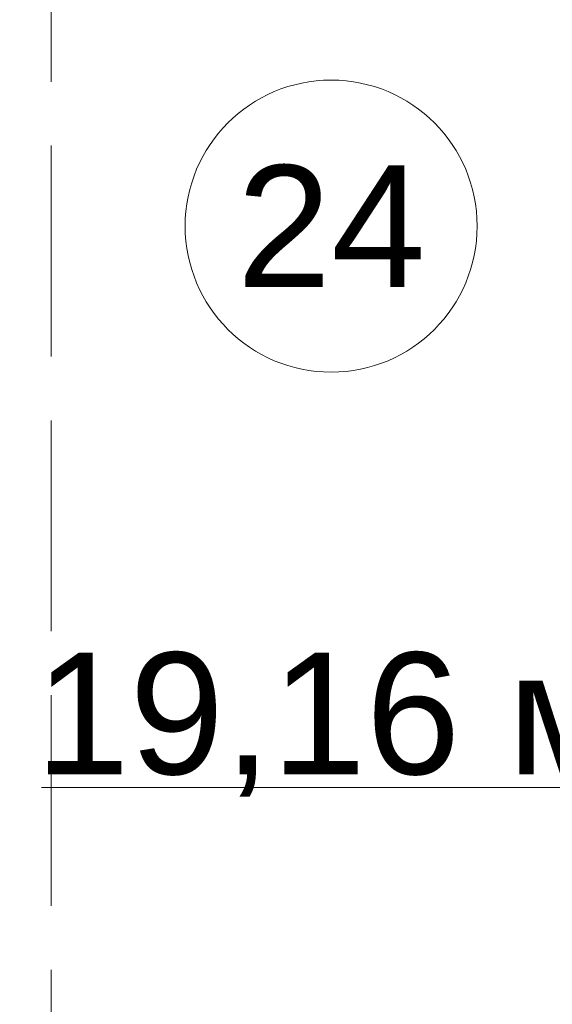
# Model space of a CAD drawing. Header units: millimetres. Extents: x -59761 to 112741, y -57975 to 46221.
# Tile 371 of 421: x 75174 to 76269, y -14423 to -12400. Entities that reach past the tile are written whole.
import ezdxf

# ---------------------------------------------------------------- set-up
doc = ezdxf.new("R2010")
doc.units = ezdxf.units.MM
doc.linetypes.add('короткая штриховая', pattern=[282.222222, 141.111111, -141.111111])
doc.linetypes.add('Штриховая', pattern=[564.444447, 282.222223, -282.222223])
doc.layers.add('Элемент модели - Границы зон', color=7, linetype='Continuous')
doc.layers.add('Элемент Модели - Зона', color=7, linetype='Continuous')
doc.styles.add('СГЕНЕРИР_СТИЛЬ_1', font='arial.ttf')

msp = doc.modelspace()

# ---------------------------------------------------------------- linework, layer by layer
at = {"layer": 'Элемент модели - Границы зон', "color": 7, "linetype": 'короткая штриховая', "lineweight": 15}
msp.add_lwpolyline([(96025, -9000), (94825, -9000), (75238.88, -9000), (75238.88, -16794.88), (75850, -16794.88), (75850, -35690.78)], dxfattribs=at)
at = {"layer": 'Элемент Модели - Зона', "color": 7, "linetype": 'Continuous', "lineweight": 15}
msp.add_line((75219.24, -13978.1), (76519.82, -13978.1), dxfattribs=at)
at = {"layer": 'Элемент Модели - Зона', "color": 253, "linetype": 'Штриховая', "lineweight": 15, "flags": 128}
for points in [[(-8890, -17680), (-3119.74, -17680), (-3119.74, -14858.42), (142.53, -11594.86), (156.67, -11609), (156.67, -11580), (18300, -11580), (18300, -11600), (32399.73, -11600), (32399.73, -11580), (69081.36, -11580), (72316.72, -14823.47), (72320.06, -15158.11), (72320.06, -17695), (72360, -17695), (72360, -19700), (72120, -19700), (72120, -18300), (71700, -18300), (71700, -17900), (63300, -17900), (63300, -18300), (62700, -18300), (62700, -17900), (54320, -17900), (54320, -27030), (62700, -27030), (62700, -26350), (63300, -26350), (63300, -27540), (67380, -27540), (67380, -26630), (67500, -26630), (67500, -27660), (62920, -27660), (62920, -32819.89), (72120, -32819.89), (72120, -27750), (71650, -27750), (71650, -26250), (72120, -26250), (72120, -21200), (72360, -21200), (72360, -33849.94), (72120, -33849.94), (72120, -33059.89), (54320, -33059.89), (54320, -39349.94), (72120, -39349.94), (72120, -36299.94), (71700.06, -36299.94), (71700.06, -35674.44), (72120, -35674.44), (72120, -35349.94), (72360, -35349.94), (72360, -35679.94), (75850, -35679.94), (75850, -16794.88), (75238.88, -16794.88), (75238.88, -9000), (80700, -9000), (80700, -8700), (81300, -8700), (81300, -9000), (87517.1, -9000), (87517.1, -320), (85530, -320), (85530, 300), (84182.9, 300), (81300, 300), (81300, -300), (80700, -300), (80700, 212.5), (79799.78, 212.5), (72300, 212.5), (72300, -300), (71700, -300), (71700, 212.5), (63300, 212.5), (63300, -300), (62700, -300), (62700, 212.5), (54300, 212.5), (54300, -300), (53700, -300), (53700, 212.5), (45650, 212.5), (45650, -300), (45050, -300), (44950, -300), (44950, -5367.2), (32450.06, -5367.2), (32450.06, -200), (32450.06, 7690), (32460.06, 7690), (32460.06, 13850), (29720, 13850), (29720, 5730), (28964.53, 5730), (28964.53, 212), (27300.06, 212), (27300.06, -300), (26700.06, -300), (26700.06, 212), (18300, 212), (18300, -300), (17700, -300), (17700, 212), (16025.03, 212), (16025.03, -7500), (16025.03, -9042.59), (9300, -9042.59), (9300, -9300), (8700, -9300), (8700, -9042.59), (300, -9042.59), (300, -9300), (-300, -9300), (-300, -9042.59), (-8250, -9042.59), (-8250, -9300), (-8850, -9300), (-8850, -9042.59), (-8890, -9042.59)], [(75238.88, -16794.88), (75850, -16794.88), (77696.33, -16794.88), (77696.33, -14421.89), (77696.33, -11247.67), (77696.33, -9000), (75238.88, -9000)]]:
    msp.add_lwpolyline(points, close=True, dxfattribs=at)
at = {"layer": 'Элемент Модели - Зона', "color": 7, "linetype": 'Continuous', "lineweight": 15, "flags": 128}
msp.add_lwpolyline([(76114.39, -12824.53, 1), (75514.39, -12824.53, 1)], format="xyb", close=True, dxfattribs=at)

# ---------------------------------------------------------------- texts
at = {"layer": 'Элемент Модели - Зона', "color": 7, "lineweight": 15, "char_height": 250, "attachment_point": 5, "style": 'СГЕНЕРИР_СТИЛЬ_1'}
for s, insert in [('\\A1;{\\pqc;\\fArial|b0|i0|c204|p38;24}', (75814.39, -12824.53)), ('\\A1;{\\pqc;\\fArial|b0|i0|c204|p38;19,16 м²}', (75869.53, -13848.79))]:
    msp.add_mtext(s, dxfattribs=dict(at, insert=insert))

doc.saveas('drawing.dxf')
